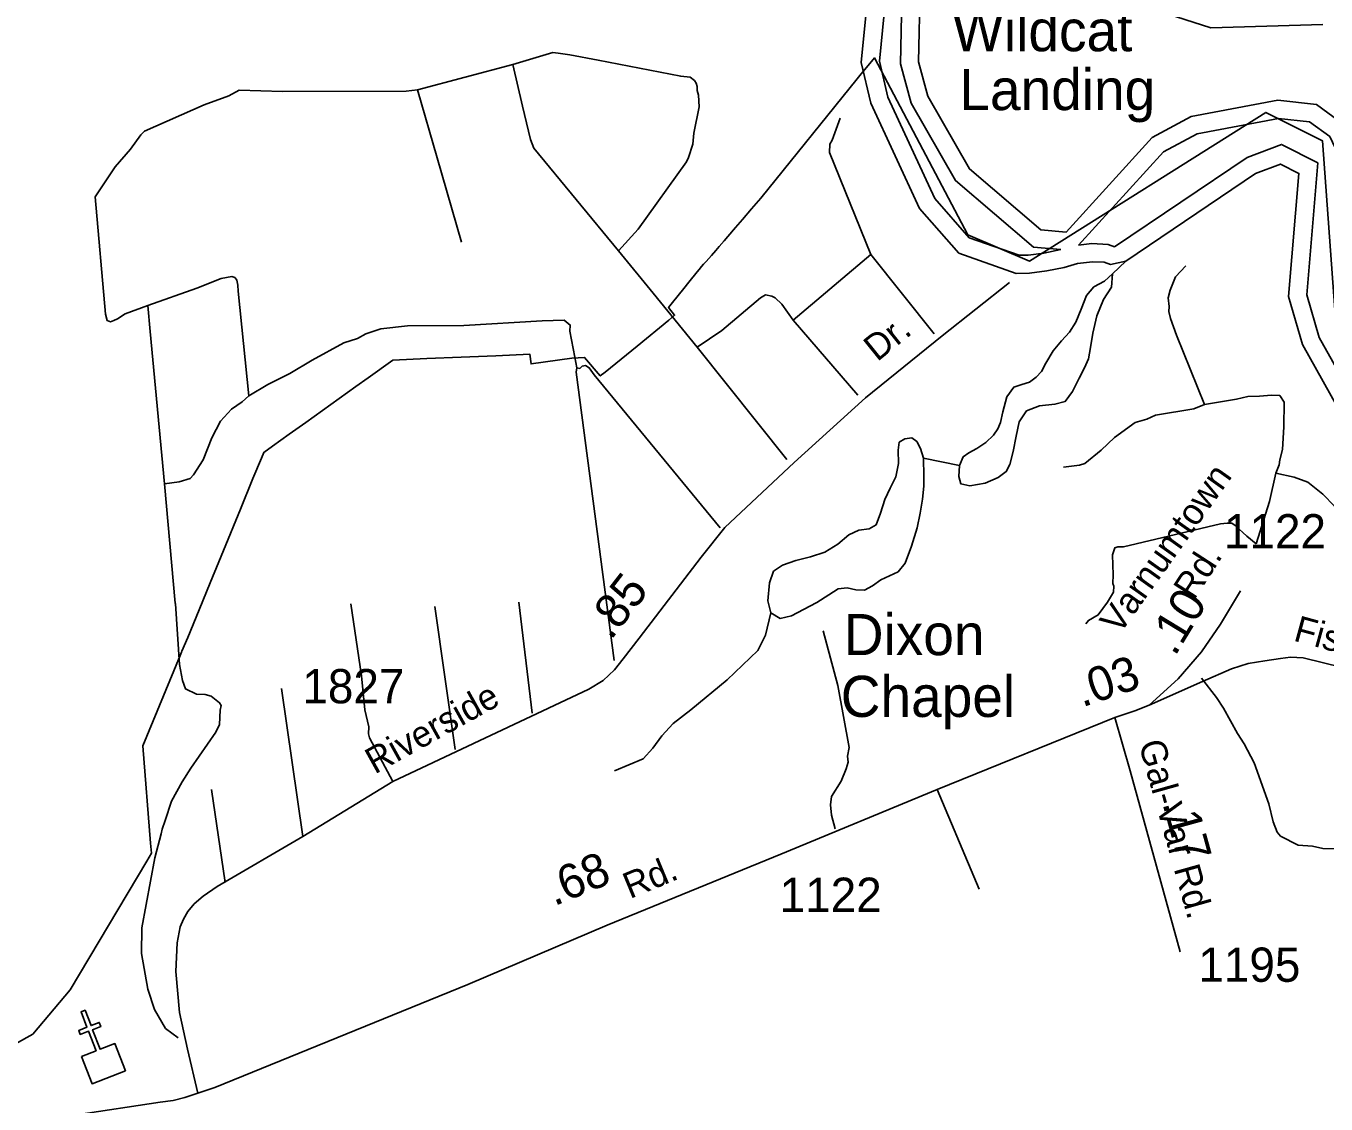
# Model space of a CAD drawing. Extents: x 2104537 to 2336408, y 34176 to 229611.
# Drawn here: x 2230039 to 2234776, y 70699 to 74628 of the extents above; entities that cross this region are included whole.
import ezdxf

# ---------------------------------------------------------------- set-up
doc = ezdxf.new("R2010")
doc.units = 0
for name, color, linetype in [('Exist Boundary Political City Limit New', 7, 'Continuous'), ('Exist Cultural Church CELL', 7, 'Continuous'), ('Exist Cultural Church with Cemetery Label', 7, 'Continuous'), ('Exist Hydrographic Buffer Line', 7, 'Continuous'), ('Exist Hydrographic Misc Water Feature', 7, 'Continuous'), ('Exist Hydrographic Point Label', 7, 'Continuous'), ('Exist Hydrographic Pond Under 1500 Sq Ft', 7, 'Continuous'), ('Exist Hydrographic River Shore', 7, 'Continuous'), ('Exist Road Non-System Type 51', 7, 'Continuous'), ('Exist Road Secondary Mileage Hundredths English Label', 7, 'Continuous'), ('Exist Road Secondary Type 51 Attributed', 7, 'Continuous'), ('Exist Road Secondary Type 51 Label', 7, 'Continuous'), ('Exist Road Secondary Type 51 Number Label', 7, 'Continuous'), ('Map Preparation Boundary City Limit Buffer Line', 7, 'Continuous')]:
    doc.layers.add(name, color=color, linetype=linetype)

msp = doc.modelspace()

# ---------------------------------------------------------------- linework, layer by layer
at = {"layer": 'Exist Boundary Political City Limit New'}
for points in [[(2230820, 72866), (2230865.8, 72977.8), (2230896.2, 73052.1), (2230905, 73073.6), (2230936.8, 73096.2), (2230998.2, 73140.2), (2231057.8, 73182.8), (2231119.2, 73226.7), (2231179.8, 73270.1), (2231240.5, 73313.4), (2231285.8, 73345.8), (2231375, 73409.7), (2231499.8, 73415.1), (2231624.2, 73420.5), (2231750.2, 73426), (2231874.5, 73431.5), (2231879, 73396.1), (2232027.8, 73416.5), (2232074.5, 73419.6), (2232131.5, 73352.1), (2232149.8, 73366), (2232265.8, 73461.1), (2232380.8, 73555.5), (2232402, 73573.5), (2232380.2, 73601.3), (2232395, 73619.9), (2232436.2, 73671), (2232454.5, 73693.7), (2232485, 73731.7), (2232491.8, 73740.2), (2232500, 73750.4), (2232508.2, 73759.9), (2232516, 73768.4), (2232517, 73769.6), (2232536.2, 73791.2), (2232552.5, 73809.6), (2232565, 73823.7), (2232583, 73844.4), (2232617, 73884.2), (2232624.2, 73892.8), (2232649.2, 73922.2), (2232682.5, 73960.6), (2232716, 73999.6), (2233067.2, 74435), (2233077.8, 74447.5), (2233130.2, 74511.1), (2233471.5, 73866.5)], [(2233471.5, 73866.5), (2233695.8, 73770.3), (2234556.8, 74312.6), (2234763, 74209.5), (2234822.2, 73410.1)], [(2230000, 70918.3), (2230064, 70953.3), (2230199.5, 71114.4), (2230478.5, 71584.1), (2230495.5, 71612.6), (2230492.5, 71648.8), (2230464.5, 72003.9), (2230600.5, 72333.8), (2230605.2, 72345.5), (2230605.8, 72346.4), (2230606.2, 72348.1), (2230606.5, 72348.8), (2230627.8, 72399.3), (2230670.2, 72500), (2230710.2, 72597.8), (2230741.5, 72674.2), (2230758.8, 72716.3), (2230820, 72866)]]:
    msp.add_lwpolyline(points, dxfattribs=at)
at = {"layer": 'Exist Cultural Church CELL'}
msp.add_lwpolyline([(2230240.7, 70872), (2230293.8, 70892.6), (2230266.4, 70963.7), (2230236.5, 70952.1), (2230230.8, 70967), (2230260.6, 70978.6), (2230239, 71034.7), (2230253.9, 71040.4), (2230275.6, 70984.3), (2230305.4, 70995.9), (2230311.2, 70980.9), (2230281.3, 70969.4), (2230308.7, 70898.4), (2230362.6, 70919), (2230400.9, 70819.7), (2230279.1, 70772.7)], close=True, dxfattribs=at)
at = {"layer": 'Exist Hydrographic Buffer Line'}
for points in [[(2233810.3, 73812.6), (2233747.8, 73800.2), (2233691.1, 73792), (2233658.2, 73791.7), (2233476.3, 73855.2), (2233350.8, 73998.6), (2233179.6, 74368), (2233148.8, 74499.2), (2233176.8, 74786.5), (2233297, 74936.3), (2233306.9, 74942.1)], [(2233810.3, 73812.6), (2233710.7, 73821.6), (2233426.1, 74064.1), (2233264.3, 74346.7), (2233225.5, 74489.2), (2233232, 74788.6), (2233306.9, 74942.1)], [(2234716.6, 74278.2), (2234602.9, 74290.9), (2234306.6, 74235.1), (2234184.3, 74169.3), (2233874.6, 73828.9)], [(2234716.6, 74278.2), (2234790.1, 74224.3), (2234929.3, 73929.1), (2234923, 73720.5), (2234897.4, 73633.3), (2234919.5, 73480.1), (2235369.9, 72779.8), (2235591.9, 72577.8), (2235736.1, 72498.3), (2235909.9, 72529.2)], [(2235021.9, 73009.4), (2234751.3, 73492), (2234705.8, 73648), (2234746.4, 74128.6), (2234614.1, 74195.7), (2234489.1, 74148.5), (2234005.4, 73822.4)], [(2234005.4, 73822.4), (2233982.1, 73831.3), (2233923.4, 73834.3), (2233874.6, 73828.9)]]:
    msp.add_lwpolyline(points, dxfattribs=at)
at = {"layer": 'Exist Hydrographic Misc Water Feature'}
for p, q in [((2233998.2, 73723.8), (2234046.3, 73770.9)), ((2233441, 73026.2), (2233308.8, 73052.8))]:
    msp.add_line(p, q, dxfattribs=at)
msp.add_lwpolyline([(2232753.1, 72489.3), (2232733.8, 72407.8), (2232705.1, 72351.3), (2232593.3, 72245.1), (2232461.5, 72135.7), (2232397.5, 72085.4), (2232355.5, 72040.6), (2232323.3, 71995), (2232287.4, 71956.3), (2232183.2, 71913.4)], dxfattribs=at)
at = {"layer": 'Exist Hydrographic Pond Under 1500 Sq Ft'}
for points in [[(2233441, 73026.2), (2233437.7, 72985.1), (2233445.3, 72959.2), (2233478.3, 72951.8), (2233534.1, 72961.9), (2233581.5, 72981.8), (2233611, 73003.3), (2233623.5, 73029.6), (2233635.8, 73076.8), (2233646.5, 73133), (2233657.6, 73184.3), (2233684.8, 73224.8), (2233732.6, 73242.7), (2233788.4, 73248.7), (2233826.1, 73259.4), (2233852.4, 73294.9), (2233876.4, 73344.4), (2233896.7, 73381.8), (2233910.8, 73414.1), (2233918, 73455.2), (2233926.2, 73508.4), (2233940.7, 73571.7), (2233965.8, 73631.2), (2233994.9, 73675.7), (2233998.2, 73723.8)], [(2233998.2, 73723.8), (2233968.6, 73697.3), (2233930.1, 73676.5), (2233903.6, 73645), (2233883.5, 73595.6), (2233864.7, 73548.3), (2233841.3, 73511.8), (2233812.8, 73480.3), (2233781.6, 73443.7), (2233755.6, 73399.2), (2233739.2, 73367.9), (2233720.5, 73347.5), (2233695.9, 73330), (2233668, 73320.5), (2233638.3, 73311), (2233613.1, 73275.5), (2233598.1, 73221.2), (2233589.9, 73182), (2233580.3, 73159.8), (2233563.9, 73136.5), (2233536.4, 73109), (2233503.8, 73087.4), (2233474, 73071.8), (2233453.5, 73057.4), (2233441, 73026.2)], [(2233308.8, 73052.8), (2233298.3, 73087.6), (2233284.8, 73113.3), (2233266.5, 73127), (2233241.5, 73123.5), (2233220.8, 73110.2), (2233216.5, 73082.1), (2233218.3, 73033.1), (2233208.3, 72984.9), (2233188, 72943.5), (2233168.9, 72902.1), (2233152.7, 72851.8), (2233136.5, 72809.5), (2233111.1, 72795), (2233074, 72790.3), (2233037.5, 72772.6), (2232997.3, 72738.8), (2232949.7, 72710), (2232897.2, 72693), (2232844.5, 72679), (2232795.1, 72662.1), (2232762.5, 72640.5), (2232748.4, 72598.2), (2232742.6, 72533), (2232753.1, 72489.3)], [(2232753.1, 72489.3), (2232786.9, 72467.8), (2232828.5, 72477.6), (2232872, 72500.4), (2232921.2, 72526.3), (2232964.9, 72554.2), (2232998.3, 72575.8), (2233031.1, 72579.4), (2233063.3, 72572), (2233094.1, 72571.6), (2233123.8, 72587.1), (2233153.3, 72608.7), (2233185.1, 72623.3), (2233216.9, 72637.9), (2233242.1, 72670.3), (2233265.9, 72731.8), (2233286.6, 72798.2), (2233297.5, 72851.5), (2233305.5, 72902.6), (2233310.8, 72950.7), (2233310, 72986.7), (2233308.8, 73052.8)]]:
    msp.add_lwpolyline(points, dxfattribs=at)
at = {"layer": 'Exist Hydrographic River Shore'}
msp.add_line((2234046.3, 73770.9), (2233991, 73757.7), dxfattribs=at)
for points in [[(2233991, 73757.7), (2233968.4, 73766.3), (2233925.4, 73768.5), (2233870.6, 73762.5), (2233821.6, 73747.9), (2233758.9, 73735.5), (2233696.1, 73726.4), (2233647.3, 73726), (2233438.4, 73799), (2233295.2, 73962.5), (2233117.3, 74346.4), (2233082.4, 74494.7), (2233113.4, 74812.4), (2233253.4, 74986.8), (2233427.3, 75088.4), (2233486.3, 75097.2), (2233560.4, 75125.3), (2233994.3, 75044.7), (2234479.4, 74832), (2234696.4, 74840.9), (2234754.4, 74898.9)], [(2234741.3, 74341.4), (2234600.4, 74357.2), (2234284.4, 74297.7), (2234143.3, 74221.7), (2233829.4, 73876.7), (2233737.3, 73885), (2233477.3, 74106.6), (2233325.4, 74372), (2233291.3, 74497.3), (2233297.3, 74772.7), (2233362.3, 74906), (2233437.3, 74947.2), (2233712.3, 74892.7), (2234072.4, 74711.9), (2234356.4, 74621.1), (2234764.4, 74632.9)], [(2234741.3, 74341.4), (2234842.4, 74267.3), (2234995.3, 73942.9), (2234988.4, 73710.1), (2234964.4, 73628.6), (2234982.4, 73503.6), (2235420.4, 72822.5), (2235630.4, 72631.5), (2235747.5, 72567), (2235847.3, 72584.7)], [(2234969.3, 72969), (2234690.4, 73466.5), (2234639.4, 73641.4), (2234677.3, 74090.1), (2234610.2, 74124.1), (2234519.4, 74089.8), (2234046.3, 73770.9)]]:
    msp.add_lwpolyline(points, dxfattribs=at)
at = {"layer": 'Exist Road Non-System Type 51'}
for p, q in [((2231812.4, 74487.3), (2231465.2, 74394.6)), ((2231848.1, 74335.9), (2231812.4, 74487.3)), ((2231465.2, 74394.6), (2231536.8, 74147.4)), ((2231536.8, 74147.4), (2231625.8, 73840.1)), ((2232324.1, 73654), (2232198, 73808.7)), ((2232833.8, 73556), (2233117.9, 73794.3)), ((2233117.9, 73794.3), (2233348.2, 73506.1)), ((2232484.8, 73457.1), (2232324.1, 73654)), ((2230490.9, 73514.4), (2230482, 73608.8)), ((2232833.8, 73556), (2233070, 73281.8)), ((2230543.3, 72959.4), (2230490.9, 73514.4)), ((2232811.9, 73047.9), (2232484.8, 73457.1)), ((2232045.4, 73381.6), (2232038.1, 73420.7)), ((2230582.6, 72524.1), (2230543.3, 72959.4)), ((2231603, 71990.2), (2231528.7, 72511.7)), ((2231883.7, 72122.6), (2231834.4, 72528.1)), ((2231047.7, 71673.9), (2230969.2, 72213.1)), ((2230764.9, 71505.4), (2230714.4, 71845)), ((2233359.5, 71844.6), (2233512.6, 71481.7))]:
    msp.add_line(p, q, dxfattribs=at)
for points in [[(2232124, 74502.9), (2232020.1, 74523), (2231978.3, 74528.8), (2231958.3, 74530.5), (2231812.4, 74487.3)], [(2232198, 73808.7), (2232269.4, 73887.4), (2232445.3, 74132.7), (2232453.2, 74148.6), (2232468.9, 74196.8), (2232472.3, 74236.8), (2232491.5, 74332.9), (2232489.4, 74374.9), (2232485.1, 74393), (2232485, 74406.8), (2232481, 74418.7), (2232475, 74428.7), (2232458.8, 74440.8), (2232424.8, 74444.4), (2232124, 74502.9)], [(2231465.2, 74394.6), (2231423.5, 74390.2), (2230973.7, 74388.7), (2230815.6, 74393.4), (2230777.8, 74373.1), (2230688, 74340.4), (2230470.9, 74244.5), (2230456.9, 74230.3), (2230419.5, 74178.2), (2230363.8, 74113.7), (2230290.8, 74005.2), (2230328.2, 73577.7), (2230334.6, 73553.6), (2230346.3, 73549.8), (2230358.6, 73553.8), (2230372.4, 73559.8), (2230400.4, 73578.2), (2230482, 73608.8)], [(2232198, 73808.7), (2231888.9, 74182.1), (2231876.7, 74214.1), (2231848.1, 74335.9)], [(2233117.9, 73794.3), (2232966.9, 74166.9), (2232968.5, 74196.7), (2232976.6, 74211), (2233005.7, 74291.1)], [(2234334, 73248.3), (2234231.9, 73501.2), (2234209.4, 73561), (2234203.4, 73587), (2234205, 73605.1), (2234200.7, 73637), (2234208.8, 73665), (2234228.1, 73713.2), (2234265.9, 73753.5)], [(2230804.8, 73704.4), (2230799.2, 73711.3), (2230789.1, 73715.1), (2230749.3, 73707), (2230661.3, 73672.3), (2230482, 73608.8)], [(2230850.6, 73279.9), (2230811.4, 73661.5), (2230811.1, 73683.5), (2230807.2, 73701.3), (2230804.8, 73704.4)], [(2232484.8, 73457.1), (2232574.2, 73517.7), (2232715.3, 73637), (2232733.2, 73647.2), (2232757.1, 73643.4), (2232769.1, 73637.3), (2232793.2, 73613.5), (2232833.8, 73556)], [(2232038.1, 73420.7), (2232020.4, 73515.2), (2232022.1, 73537.2), (2232000.2, 73555), (2231920.1, 73552.6), (2231634.4, 73536.1), (2231428.3, 73534.5), (2231332.3, 73523.6), (2231276.5, 73505.3), (2231246.7, 73489.1), (2231196.8, 73472.7), (2231081.4, 73409.6), (2230999.8, 73361), (2230920.3, 73320.6), (2230850.6, 73279.9)], [(2232045.4, 73381.6), (2232057.5, 73379.7), (2232065.5, 73387.7), (2232077.4, 73389.8), (2232091.3, 73382), (2232109.5, 73356.1), (2232568.2, 72798)], [(2232182, 72315), (2232043.4, 73365.5), (2232045.4, 73381.6)], [(2230543.3, 72959.4), (2230597.2, 72965.9), (2230637.1, 72978.3), (2230648.9, 72992.1), (2230684.4, 73046.6), (2230715.8, 73126.7), (2230747.5, 73187.1), (2230787, 73231.3), (2230826.9, 73257.7), (2230850.6, 73279.9)], [(2234334, 73248.3), (2234294.3, 73232), (2234154.4, 73208.8), (2234122.7, 73194.6), (2234080.8, 73182.3), (2234004.9, 73127.6), (2233957.4, 73081), (2233897.8, 73032.6), (2233878, 73026.4), (2233820.1, 73020)], [(2234593.9, 72998.2), (2234605.6, 73028.5), (2234607.6, 73046.5), (2234617.2, 73084.4), (2234622.7, 73166.6), (2234623.8, 73256.5), (2234607.5, 73280.4), (2234577.7, 73282.3), (2234533.7, 73277.9), (2234491.7, 73277.4), (2234449.8, 73267), (2234334, 73248.3)], [(2234522, 72739.8), (2234570.9, 72894.3), (2234593.9, 72998.2)], [(2235410.3, 72193.2), (2235417.9, 72261.3), (2235433.3, 72331.2), (2235173.2, 72571.1), (2235143.1, 72589), (2235121.2, 72594.7), (2235071.4, 72580.3), (2235051.4, 72580.3), (2235029.1, 72584), (2234806.8, 72878), (2234764.7, 72921.8), (2234710.1, 72965.5), (2234660.2, 72982.8), (2234593.9, 72998.2)], [(2234522, 72739.8), (2234487.8, 72767.7), (2234445.5, 72807.2), (2234433.6, 72815), (2234415.5, 72815), (2234391.5, 72812.8), (2234038.2, 72729.7), (2234018.2, 72729.8), (2234006.3, 72725.7), (2233998.6, 72699.7), (2234001.2, 72627.8), (2233999.3, 72595.6), (2234003.3, 72585.7), (2234001.6, 72563.8), (2233979.9, 72527.5), (2233946.2, 72481.2), (2233910.4, 72460.9), (2233900.6, 72448.9)], [(2230545.8, 71731.8), (2230568.6, 71801.8), (2230608, 71872.3), (2230639.8, 71922.5), (2230730.5, 72053.3), (2230744.2, 72081.3), (2230745.9, 72133.4), (2230749.8, 72151.3), (2230743.8, 72161.3), (2230713.4, 72184.9), (2230691.5, 72190.9), (2230659.4, 72192.5), (2230619.4, 72212.3), (2230609.2, 72242), (2230598.5, 72299.9), (2230582.8, 72522), (2230582.6, 72524.1)], [(2231376, 71874.5), (2231290.5, 72033.7), (2231286.5, 72047.5), (2231288.3, 72073.7), (2231273.8, 72135.7), (2231260.7, 72259.3), (2231222.8, 72521.2)], [(2232987, 71701.5), (2232974.6, 71751.6), (2232970, 71789.4), (2232973.9, 71819.5), (2233009.4, 71875.6), (2233027, 71919.9), (2233035, 71944), (2233032.8, 71966), (2233038.4, 71998), (2232996.8, 72223.6), (2232943.2, 72423.1)], [(2234892.9, 71627.1), (2234765, 71630.2), (2234727.1, 71637.8), (2234675, 71641.4), (2234610.7, 71674.8), (2234598.5, 71688.8), (2234584.2, 71726.5), (2234567.7, 71792.4), (2234514.5, 71942.1), (2234478.1, 72011.7), (2234453.6, 72049.5), (2234402.9, 72141.1), (2234376.7, 72180.6), (2234322, 72250.2)], [(2230531, 71682.9), (2230535.4, 71699.8), (2230545.8, 71731.8)], [(2230593.6, 70940.2), (2230547.4, 70973.9), (2230506.7, 71043.6), (2230482.2, 71117.2), (2230459.1, 71247.2), (2230460.3, 71341), (2230508.2, 71595.3), (2230531, 71682.9)]]:
    msp.add_lwpolyline(points, dxfattribs=at)
at = {"layer": 'Exist Road Secondary Type 51 Attributed'}
for points in [[(2230665, 70737.9), (2230626.8, 70899), (2230597.4, 71031.5), (2230584.3, 71182.1), (2230589.2, 71285.7), (2230600.6, 71344.5), (2230612.1, 71372.3), (2230628.4, 71400.1), (2230651.3, 71427.9), (2230684, 71455.7), (2230734.7, 71491.7), (2231047.7, 71673.9), (2231376, 71874.5), (2232089.9, 72210), (2232141.4, 72241.9), (2232183.1, 72281.2), (2232214.7, 72320.9), (2232273.5, 72397), (2232499.1, 72691.3), (2232585.7, 72799.3), (2232838.3, 73037.2), (2233098.2, 73272.7), (2233377.7, 73498.4), (2233622.9, 73692.2)], [(2234132.3, 72151.9), (2234237.7, 72248), (2234322.7, 72346.2), (2234391.4, 72447.6), (2234464.9, 72568.6)], [(2234132.3, 72151.9), (2234326.3, 72238.4), (2234432.2, 72284.2), (2234492.7, 72303.8), (2234553.5, 72313.6), (2234610.7, 72321.8), (2234646.4, 72326.7), (2234692.5, 72325.1), (2234836.3, 72289.1), (2235024.3, 72230.2), (2235150.5, 72191), (2235233.9, 72174.6), (2235304.4, 72168.1), (2235355, 72171.3), (2235412.3, 72189.3), (2235484.2, 72230.2)], [(2234006.1, 72106.7), (2234079.1, 72131.6), (2234132.3, 72151.9)], [(2230665, 70737.9), (2230726.5, 70758.4), (2231648.5, 71134.5), (2232156.9, 71350.4), (2232789.6, 71608.8), (2233359.5, 71844.6), (2234006.1, 72106.7)], [(2234006.1, 72106.7), (2234063, 71913), (2234244.5, 71253.4)], [(2229950.5, 70635.1), (2230222.1, 70659.3), (2230528.1, 70704.9), (2230575, 70711.4), (2230617.1, 70722.7), (2230665, 70737.9)]]:
    msp.add_lwpolyline(points, dxfattribs=at)
at = {"layer": 'Map Preparation Boundary City Limit Buffer Line'}
for points in [[(2230820, 72866), (2230865.8, 72977.8), (2230896.2, 73052.1), (2230905, 73073.6), (2230936.8, 73096.2), (2230998.2, 73140.2), (2231057.8, 73182.8), (2231119.2, 73226.7), (2231179.8, 73270.1), (2231240.5, 73313.4), (2231285.8, 73345.8), (2231375, 73409.7), (2231499.8, 73415.1), (2231624.2, 73420.5), (2231750.2, 73426), (2231874.5, 73431.5), (2231879, 73396.1), (2232027.8, 73416.5), (2232074.5, 73419.6), (2232131.5, 73352.1), (2232149.8, 73366), (2232265.8, 73461.1), (2232380.8, 73555.5), (2232402, 73573.5), (2232380.2, 73601.3), (2232395, 73619.9), (2232436.2, 73671), (2232454.5, 73693.7), (2232485, 73731.7), (2232491.8, 73740.2), (2232500, 73750.4), (2232508.2, 73759.9), (2232516, 73768.4), (2232517, 73769.6), (2232536.2, 73791.2), (2232552.5, 73809.6), (2232565, 73823.7), (2232583, 73844.4), (2232617, 73884.2), (2232624.2, 73892.8), (2232649.2, 73922.2), (2232682.5, 73960.6), (2232716, 73999.6), (2233067.2, 74435), (2233077.8, 74447.5), (2233130.2, 74511.1), (2233471.5, 73866.5)], [(2233471.5, 73866.5), (2233695.8, 73770.3), (2234556.8, 74312.6), (2234763, 74209.5), (2234822.2, 73410.1)], [(2230000, 70918.3), (2230064, 70953.3), (2230199.5, 71114.4), (2230478.5, 71584.1), (2230495.5, 71612.6), (2230492.5, 71648.8), (2230464.5, 72003.9), (2230600.5, 72333.8), (2230605.2, 72345.5), (2230605.8, 72346.4), (2230606.2, 72348.1), (2230606.5, 72348.8), (2230627.8, 72399.3), (2230670.2, 72500), (2230710.2, 72597.8), (2230741.5, 72674.2), (2230758.8, 72716.3), (2230820, 72866)]]:
    msp.add_lwpolyline(points, dxfattribs=at)

# ---------------------------------------------------------------- texts
at = {"layer": 'Exist Cultural Church with Cemetery Label'}
for s, p in [('Dixon', (2233018.9, 72334.5)), ('Chapel', (2233007.8, 72109.3))]:
    msp.add_text(s, height=150, dxfattribs=at).set_placement(p)
at = {"layer": 'Exist Hydrographic Point Label'}
for s, p in [('Wildcat', (2233413.2, 74535.5)), ('Landing', (2233440.1, 74321))]:
    msp.add_text(s, height=150, dxfattribs=at).set_placement(p)
at = {"layer": 'Exist Road Secondary Mileage Hundredths English Label'}
for s, rotation, p in [('.85', 52.2661, (2232169.6, 72385.9)), ('.10', 58.7075, (2234225.5, 72327.2)), ('.03', 18.7955, (2233887.6, 72143.7)), ('.17', 285.382, (2234179.3, 71795.3)), ('.68', 22.2175, (2231963, 71418.8))]:
    msp.add_text(s, height=125, rotation=rotation, dxfattribs=at).set_placement(p)
at = {"layer": 'Exist Road Secondary Type 51 Label'}
for s, rotation, p in [('Dr.', 38.8712, (2233140.6, 73401.9)), ('Varnumtown', 54.5338, (2234023.3, 72406.2)), ('Rd.', 57.0847, (2234294.4, 72530.9)), ('Fisherman', 344.7125, (2234654.1, 72388.2)), ('Riverside', 29.1034, (2231309.5, 71899)), ('Gal-Var Rd.', 285.7114, (2234092.8, 72012.2)), ('Rd.', 22.4922, (2232239.4, 71445.2))]:
    msp.add_text(s, height=95, rotation=rotation, dxfattribs=at).set_placement(p)
at = {"layer": 'Exist Road Secondary Type 51 Number Label'}
for s, p in [('1122', (2234404.4, 72723.4)), ('1827', (2231045.7, 72158.9)), ('1122', (2232785.2, 71398.6)), ('1195', (2234311.1, 71143.9))]:
    msp.add_text(s, height=125, dxfattribs=at).set_placement(p)

doc.saveas('drawing.dxf')
